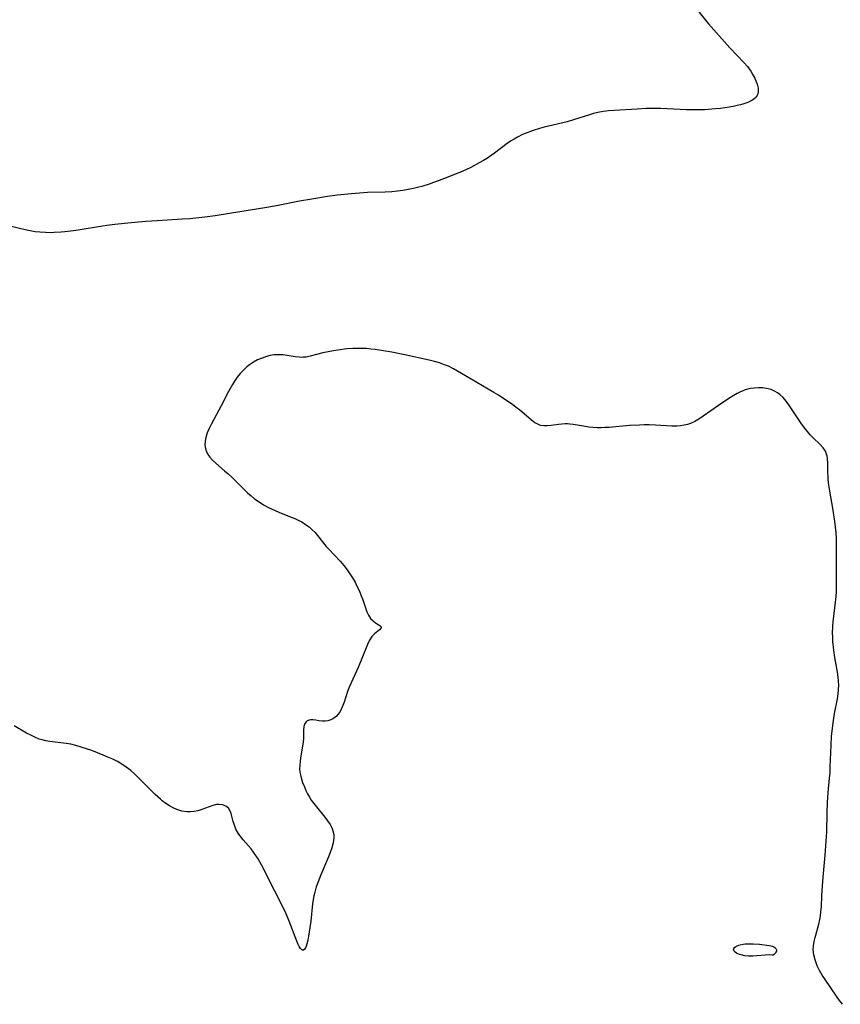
# Model space of a CAD drawing. Header units: metres. Extents: x 1073367 to 1082519, y 1569854 to 1574957.
# Tile 652 of 656: x 1080112 to 1080391, y 1571125 to 1571460. Entities that reach past the tile are written whole.
import ezdxf

# ---------------------------------------------------------------- set-up
doc = ezdxf.new("R2010")
doc.units = ezdxf.units.M
doc.layers.add('CGG_CurvaNivelLidar_v1', color=253, linetype='Continuous', lineweight=30)

msp = doc.modelspace()

# ---------------------------------------------------------------- linework, layer by layer
at = {"layer": 'CGG_CurvaNivelLidar_v1'}
for p, q in [((1080341.8993, 1571464.6276, 75), (1080345.4224, 1571460.1029, 75)), ((1080345.4224, 1571460.1029, 75), (1080346.4369, 1571458.9104, 75)), ((1080346.4369, 1571458.9104, 75), (1080353.7578, 1571450.76, 75)), ((1080353.7578, 1571450.76, 75), (1080358.5433, 1571445.742, 75)), ((1080358.5433, 1571445.742, 75), (1080359.7631, 1571444.31, 75)), ((1080359.7631, 1571444.31, 75), (1080360.3387, 1571443.5538, 75)), ((1080360.3387, 1571443.5538, 75), (1080360.872, 1571442.7838, 75)), ((1080360.872, 1571442.7838, 75), (1080361.6077, 1571441.564, 75)), ((1080361.6077, 1571441.564, 75), (1080362.2316, 1571440.3342, 75)), ((1080362.2316, 1571440.3342, 75), (1080362.7421, 1571439.1165, 75)), ((1080362.7421, 1571439.1165, 75), (1080363.0126, 1571438.3347, 75)), ((1080363.0126, 1571438.3347, 75), (1080363.355, 1571437.0012, 75)), ((1080363.355, 1571437.0012, 75), (1080363.4585, 1571435.7717, 75)), ((1080362.7186, 1571433.8909, 75), (1080361.9536, 1571433.2085, 75)), ((1080363.2305, 1571434.6815, 75), (1080362.7186, 1571433.8909, 75)), ((1080363.4585, 1571435.7717, 75), (1080363.2305, 1571434.6815, 75)), ((1080325.196, 1571430.0073, 75), (1080322.1862, 1571429.8543, 75)), ((1080326.8792, 1571430.0582, 75), (1080325.196, 1571430.0073, 75)), ((1080328.5649, 1571430.0692, 75), (1080326.8792, 1571430.0582, 75)), ((1080330.1915, 1571430.0321, 75), (1080328.5649, 1571430.0692, 75)), ((1080336.7842, 1571429.6556, 75), (1080330.1915, 1571430.0321, 75)), ((1080350.5283, 1571430.0634, 75), (1080348.8945, 1571429.8976, 75)), ((1080353.5567, 1571430.4838, 75), (1080350.5283, 1571430.0634, 75)), ((1080354.9413, 1571430.7322, 75), (1080353.5567, 1571430.4838, 75)), ((1080356.2884, 1571431.0155, 75), (1080354.9413, 1571430.7322, 75)), ((1080357.4192, 1571431.2937, 75), (1080356.2884, 1571431.0155, 75)), ((1080358.5022, 1571431.6073, 75), (1080357.4192, 1571431.2937, 75)), ((1080359.8711, 1571432.0986, 75), (1080358.5022, 1571431.6073, 75)), ((1080360.9898, 1571432.6156, 75), (1080359.8711, 1571432.0986, 75)), ((1080361.9536, 1571433.2085, 75), (1080360.9898, 1571432.6156, 75)), ((1080305.9267, 1571427.9168, 75), (1080300.4826, 1571426.1505, 75)), ((1080307.3283, 1571428.3289, 75), (1080305.9267, 1571427.9168, 75)), ((1080308.7421, 1571428.6802, 75), (1080307.3283, 1571428.3289, 75)), ((1080310.529, 1571429.0056, 75), (1080308.7421, 1571428.6802, 75)), ((1080312.3388, 1571429.2227, 75), (1080310.529, 1571429.0056, 75)), ((1080314.3201, 1571429.3717, 75), (1080312.3388, 1571429.2227, 75)), ((1080322.1862, 1571429.8543, 75), (1080314.3201, 1571429.3717, 75)), ((1080338.7223, 1571429.5761, 75), (1080336.7842, 1571429.6556, 75)), ((1080341.5065, 1571429.5428, 75), (1080338.7223, 1571429.5761, 75)), ((1080342.9002, 1571429.5639, 75), (1080341.5065, 1571429.5428, 75)), ((1080345.1042, 1571429.6464, 75), (1080342.9002, 1571429.5639, 75)), ((1080348.8945, 1571429.8976, 75), (1080345.1042, 1571429.6464, 75)), ((1080288.8461, 1571423.1974, 75), (1080286.6824, 1571422.5311, 75)), ((1080290.4794, 1571423.6334, 75), (1080288.8461, 1571423.1974, 75)), ((1080298.2542, 1571425.4989, 75), (1080290.4794, 1571423.6334, 75)), ((1080300.4826, 1571426.1505, 75), (1080298.2542, 1571425.4989, 75)), ((1080281.3787, 1571420.3021, 75), (1080280.185, 1571419.6243, 75)), ((1080283.0968, 1571421.1422, 75), (1080281.3787, 1571420.3021, 75)), ((1080284.8689, 1571421.8796, 75), (1080283.0968, 1571421.1422, 75)), ((1080286.6824, 1571422.5311, 75), (1080284.8689, 1571421.8796, 75)), ((1080277.877, 1571418.0748, 75), (1080273.5222, 1571414.7849, 75)), ((1080279.0274, 1571418.8862, 75), (1080277.877, 1571418.0748, 75)), ((1080280.185, 1571419.6243, 75), (1080279.0274, 1571418.8862, 75)), ((1080271.1367, 1571413.1583, 75), (1080269.7982, 1571412.3338, 75)), ((1080272.4457, 1571414.0245, 75), (1080271.1367, 1571413.1583, 75)), ((1080273.5222, 1571414.7849, 75), (1080272.4457, 1571414.0245, 75)), ((1080265.4363, 1571409.9691, 75), (1080263.9471, 1571409.2519, 75)), ((1080268.3578, 1571411.5061, 75), (1080265.4363, 1571409.9691, 75)), ((1080269.7982, 1571412.3338, 75), (1080268.3578, 1571411.5061, 75)), ((1080260.1273, 1571407.616, 75), (1080255.8765, 1571405.9737, 75)), ((1080261.6905, 1571408.2548, 75), (1080260.1273, 1571407.616, 75)), ((1080263.9471, 1571409.2519, 75), (1080261.6905, 1571408.2548, 75)), ((1080247.7727, 1571403.2312, 75), (1080245.9554, 1571402.7956, 75)), ((1080248.7982, 1571403.5121, 75), (1080247.7727, 1571403.2312, 75)), ((1080251.2414, 1571404.2837, 75), (1080248.7982, 1571403.5121, 75)), ((1080252.7915, 1571404.8269, 75), (1080251.2414, 1571404.2837, 75)), ((1080255.8765, 1571405.9737, 75), (1080252.7915, 1571404.8269, 75)), ((1080216.6627, 1571400.0256, 75), (1080211.2163, 1571399.1665, 75)), ((1080219.8905, 1571400.467, 75), (1080216.6627, 1571400.0256, 75)), ((1080224.7403, 1571401.0072, 75), (1080219.8905, 1571400.467, 75)), ((1080227.5068, 1571401.2302, 75), (1080224.7403, 1571401.0072, 75)), ((1080230.2879, 1571401.3675, 75), (1080227.5068, 1571401.2302, 75)), ((1080236.2735, 1571401.5316, 75), (1080230.2879, 1571401.3675, 75)), ((1080238.4928, 1571401.6699, 75), (1080236.2735, 1571401.5316, 75)), ((1080240.4235, 1571401.8638, 75), (1080238.4928, 1571401.6699, 75)), ((1080242.278, 1571402.115, 75), (1080240.4235, 1571401.8638, 75)), ((1080244.1227, 1571402.4254, 75), (1080242.278, 1571402.115, 75)), ((1080245.9554, 1571402.7956, 75), (1080244.1227, 1571402.4254, 75)), ((1080199.8269, 1571397.0065, 75), (1080195.8958, 1571396.2751, 75)), ((1080207.0498, 1571398.421, 75), (1080199.8269, 1571397.0065, 75)), ((1080211.2163, 1571399.1665, 75), (1080207.0498, 1571398.421, 75)), ((1080174.8486, 1571393.0247, 75), (1080169.6288, 1571392.4922, 75)), ((1080178.3184, 1571393.4656, 75), (1080174.8486, 1571393.0247, 75)), ((1080183.2522, 1571394.219, 75), (1080178.3184, 1571393.4656, 75)), ((1080195.8958, 1571396.2751, 75), (1080183.2522, 1571394.219, 75)), ((1080113.6016, 1571388.6852, 75), (1080108.3296, 1571389.8856, 75)), ((1080139.9224, 1571389.918, 75), (1080131.6325, 1571388.5342, 75)), ((1080141.3582, 1571390.1282, 75), (1080139.9224, 1571389.918, 75)), ((1080144.1255, 1571390.4574, 75), (1080141.3582, 1571390.1282, 75)), ((1080149.642, 1571391.0342, 75), (1080144.1255, 1571390.4574, 75)), ((1080154.7325, 1571391.4879, 75), (1080149.642, 1571391.0342, 75)), ((1080158.5029, 1571391.7728, 75), (1080154.7325, 1571391.4879, 75)), ((1080167.1241, 1571392.297, 75), (1080158.5029, 1571391.7728, 75)), ((1080169.6288, 1571392.4922, 75), (1080167.1241, 1571392.297, 75)), ((1080115.2519, 1571388.3479, 75), (1080113.6016, 1571388.6852, 75)), ((1080116.9076, 1571388.0643, 75), (1080115.2519, 1571388.3479, 75)), ((1080118.5705, 1571387.8559, 75), (1080116.9076, 1571388.0643, 75)), ((1080120.4999, 1571387.7297, 75), (1080118.5705, 1571387.8559, 75)), ((1080122.4382, 1571387.7073, 75), (1080120.4999, 1571387.7297, 75)), ((1080123.4334, 1571387.7285, 75), (1080122.4382, 1571387.7073, 75)), ((1080125.7719, 1571387.8524, 75), (1080123.4334, 1571387.7285, 75)), ((1080127.1144, 1571387.9652, 75), (1080125.7719, 1571387.8524, 75)), ((1080130.0454, 1571388.3053, 75), (1080127.1144, 1571387.9652, 75)), ((1080131.6325, 1571388.5342, 75), (1080130.0454, 1571388.3053, 75)), ((1080198.4227, 1571346.0475, 75.5), (1080197.1082, 1571345.8289, 75.5)), ((1080199.9616, 1571346.1217, 75.5), (1080198.4227, 1571346.0475, 75.5)), ((1080201.4981, 1571346.0325, 75.5), (1080199.9616, 1571346.1217, 75.5)), ((1080202.868, 1571345.8501, 75.5), (1080201.4981, 1571346.0325, 75.5)), ((1080215.038, 1571346.7411, 75.5), (1080210.7008, 1571345.5962, 75.5)), ((1080216.8044, 1571347.138, 75.5), (1080215.038, 1571346.7411, 75.5)), ((1080218.6138, 1571347.4733, 75.5), (1080216.8044, 1571347.138, 75.5)), ((1080220.138, 1571347.711, 75.5), (1080218.6138, 1571347.4733, 75.5)), ((1080223.2289, 1571348.0773, 75.5), (1080220.138, 1571347.711, 75.5)), ((1080225.2904, 1571348.2305, 75.5), (1080223.2289, 1571348.0773, 75.5)), ((1080226.8643, 1571348.2879, 75.5), (1080225.2904, 1571348.2305, 75.5)), ((1080228.4399, 1571348.2784, 75.5), (1080226.8643, 1571348.2879, 75.5)), ((1080229.9265, 1571348.198, 75.5), (1080228.4399, 1571348.2784, 75.5)), ((1080231.4131, 1571348.0598, 75.5), (1080229.9265, 1571348.198, 75.5)), ((1080232.8998, 1571347.8786, 75.5), (1080231.4131, 1571348.0598, 75.5)), ((1080235.7164, 1571347.4544, 75.5), (1080232.8998, 1571347.8786, 75.5)), ((1080238.5077, 1571346.9629, 75.5), (1080235.7164, 1571347.4544, 75.5)), ((1080242.9534, 1571346.0683, 75.5), (1080238.5077, 1571346.9629, 75.5)), ((1080251.2278, 1571344.2253, 75.5), (1080242.9534, 1571346.0683, 75.5)), ((1080189.9826, 1571342.6744, 75.5), (1080189.0614, 1571341.9479, 75.5)), ((1080191.3554, 1571343.5696, 75.5), (1080189.9826, 1571342.6744, 75.5)), ((1080192.7976, 1571344.3309, 75.5), (1080191.3554, 1571343.5696, 75.5)), ((1080194.2865, 1571344.9699, 75.5), (1080192.7976, 1571344.3309, 75.5)), ((1080195.803, 1571345.489, 75.5), (1080194.2865, 1571344.9699, 75.5)), ((1080197.1082, 1571345.8289, 75.5), (1080195.803, 1571345.489, 75.5)), ((1080205.567, 1571345.4077, 75.5), (1080202.868, 1571345.8501, 75.5)), ((1080206.8991, 1571345.2569, 75.5), (1080205.567, 1571345.4077, 75.5)), ((1080207.6853, 1571345.2217, 75.5), (1080206.8991, 1571345.2569, 75.5)), ((1080208.2714, 1571345.2321, 75.5), (1080207.6853, 1571345.2217, 75.5)), ((1080209.302, 1571345.3333, 75.5), (1080208.2714, 1571345.2321, 75.5)), ((1080210.7008, 1571345.5962, 75.5), (1080209.302, 1571345.3333, 75.5)), ((1080253.0269, 1571343.7924, 75.5), (1080251.2278, 1571344.2253, 75.5)), ((1080254.7975, 1571343.3031, 75.5), (1080253.0269, 1571343.7924, 75.5)), ((1080256.527, 1571342.7269, 75.5), (1080254.7975, 1571343.3031, 75.5)), ((1080257.8025, 1571342.2095, 75.5), (1080256.527, 1571342.7269, 75.5)), ((1080186.8637, 1571339.7211, 75.5), (1080185.8736, 1571338.4737, 75.5)), ((1080187.924, 1571340.8853, 75.5), (1080186.8637, 1571339.7211, 75.5)), ((1080189.0614, 1571341.9479, 75.5), (1080187.924, 1571340.8853, 75.5)), ((1080259.5039, 1571341.3653, 75.5), (1080257.8025, 1571342.2095, 75.5)), ((1080260.9284, 1571340.554, 75.5), (1080259.5039, 1571341.3653, 75.5)), ((1080265.5784, 1571337.7427, 75.5), (1080260.9284, 1571340.554, 75.5)), ((1080184.2218, 1571335.9932, 75.5), (1080182.8727, 1571333.5746, 75.5)), ((1080184.951, 1571337.156, 75.5), (1080184.2218, 1571335.9932, 75.5)), ((1080185.8736, 1571338.4737, 75.5), (1080184.951, 1571337.156, 75.5)), ((1080273.3321, 1571333.2592, 75.5), (1080265.5784, 1571337.7427, 75.5)), ((1080182.8727, 1571333.5746, 75.5), (1080180.3858, 1571328.7214, 75.5)), ((1080274.9395, 1571332.2935, 75.5), (1080273.3321, 1571333.2592, 75.5)), ((1080356.258, 1571332.9254, 75.5), (1080354.8358, 1571332.1061, 75.5)), ((1080357.113, 1571333.3552, 75.5), (1080356.258, 1571332.9254, 75.5)), ((1080357.9816, 1571333.7379, 75.5), (1080357.113, 1571333.3552, 75.5)), ((1080359.0138, 1571334.1174, 75.5), (1080357.9816, 1571333.7379, 75.5)), ((1080360.6612, 1571334.5538, 75.5), (1080359.0138, 1571334.1174, 75.5)), ((1080362.0841, 1571334.7764, 75.5), (1080360.6612, 1571334.5538, 75.5)), ((1080363.5059, 1571334.8679, 75.5), (1080362.0841, 1571334.7764, 75.5)), ((1080364.9115, 1571334.83, 75.5), (1080363.5059, 1571334.8679, 75.5)), ((1080366.2849, 1571334.6564, 75.5), (1080364.9115, 1571334.83, 75.5)), ((1080367.8971, 1571334.2311, 75.5), (1080366.2849, 1571334.6564, 75.5)), ((1080369.1979, 1571333.6388, 75.5), (1080367.8971, 1571334.2311, 75.5)), ((1080370.0125, 1571333.1314, 75.5), (1080369.1979, 1571333.6388, 75.5)), ((1080370.7842, 1571332.5425, 75.5), (1080370.0125, 1571333.1314, 75.5)), ((1080277.4307, 1571330.6873, 75.5), (1080274.9395, 1571332.2935, 75.5)), ((1080279.6505, 1571329.131, 75.5), (1080277.4307, 1571330.6873, 75.5)), ((1080353.4365, 1571331.2095, 75.5), (1080349.8431, 1571328.7805, 75.5)), ((1080354.8358, 1571332.1061, 75.5), (1080353.4365, 1571331.2095, 75.5)), ((1080371.891, 1571331.4948, 75.5), (1080370.7842, 1571332.5425, 75.5)), ((1080372.9161, 1571330.3149, 75.5), (1080371.891, 1571331.4948, 75.5)), ((1080373.8802, 1571329.0401, 75.5), (1080372.9161, 1571330.3149, 75.5)), ((1080180.3858, 1571328.7214, 75.5), (1080177.0967, 1571322.6199, 75.5)), ((1080280.9335, 1571328.1751, 75.5), (1080279.6505, 1571329.131, 75.5)), ((1080282.1694, 1571327.2021, 75.5), (1080280.9335, 1571328.1751, 75.5)), ((1080286.0222, 1571323.9181, 75.5), (1080282.1694, 1571327.2021, 75.5)), ((1080349.8431, 1571328.7805, 75.5), (1080344.6369, 1571325.1344, 75.5)), ((1080375.0073, 1571327.3908, 75.5), (1080373.8802, 1571329.0401, 75.5)), ((1080377.9519, 1571322.8886, 75.5), (1080375.0073, 1571327.3908, 75.5)), ((1080177.0967, 1571322.6199, 75.5), (1080176.2969, 1571321.0237, 75.5)), ((1080286.6631, 1571323.4002, 75.5), (1080286.0222, 1571323.9181, 75.5)), ((1080287.3104, 1571322.9339, 75.5), (1080286.6631, 1571323.4002, 75.5)), ((1080288.2513, 1571322.4023, 75.5), (1080287.3104, 1571322.9339, 75.5)), ((1080297.6014, 1571322.5411, 75.5), (1080296.4689, 1571322.4792, 75.5)), ((1080298.4234, 1571322.5338, 75.5), (1080297.6014, 1571322.5411, 75.5)), ((1080299.1614, 1571322.4867, 75.5), (1080298.4234, 1571322.5338, 75.5)), ((1080340.3336, 1571322.7094, 75.5), (1080339.278, 1571322.3395, 75.5)), ((1080341.7768, 1571323.377, 75.5), (1080340.3336, 1571322.7094, 75.5)), ((1080343.1789, 1571324.1797, 75.5), (1080341.7768, 1571323.377, 75.5)), ((1080344.6369, 1571325.1344, 75.5), (1080343.1789, 1571324.1797, 75.5)), ((1080379.201, 1571321.1945, 75.5), (1080377.9519, 1571322.8886, 75.5)), ((1080175.6097, 1571319.4448, 75.5), (1080175.0969, 1571317.8805, 75.5)), ((1080176.2969, 1571321.0237, 75.5), (1080175.6097, 1571319.4448, 75.5)), ((1080289.247, 1571322.0344, 75.5), (1080288.2513, 1571322.4023, 75.5)), ((1080290.4, 1571321.8428, 75.5), (1080289.247, 1571322.0344, 75.5)), ((1080291.5997, 1571321.8362, 75.5), (1080290.4, 1571321.8428, 75.5)), ((1080292.8215, 1571321.9618, 75.5), (1080291.5997, 1571321.8362, 75.5)), ((1080295.3562, 1571322.3531, 75.5), (1080292.8215, 1571321.9618, 75.5)), ((1080296.4689, 1571322.4792, 75.5), (1080295.3562, 1571322.3531, 75.5)), ((1080300.3187, 1571322.348, 75.5), (1080299.1614, 1571322.4867, 75.5)), ((1080303.8447, 1571321.7174, 75.5), (1080300.3187, 1571322.348, 75.5)), ((1080305.659, 1571321.4383, 75.5), (1080303.8447, 1571321.7174, 75.5)), ((1080307.1066, 1571321.3039, 75.5), (1080305.659, 1571321.4383, 75.5)), ((1080308.577, 1571321.2423, 75.5), (1080307.1066, 1571321.3039, 75.5)), ((1080309.882, 1571321.2402, 75.5), (1080308.577, 1571321.2423, 75.5)), ((1080311.1966, 1571321.2815, 75.5), (1080309.882, 1571321.2402, 75.5)), ((1080312.6722, 1571321.3719, 75.5), (1080311.1966, 1571321.2815, 75.5)), ((1080319.5978, 1571321.9754, 75.5), (1080312.6722, 1571321.3719, 75.5)), ((1080322.9288, 1571322.1557, 75.5), (1080319.5978, 1571321.9754, 75.5)), ((1080324.5911, 1571322.1972, 75.5), (1080322.9288, 1571322.1557, 75.5)), ((1080326.2472, 1571322.2014, 75.5), (1080324.5911, 1571322.1972, 75.5)), ((1080328.4278, 1571322.1395, 75.5), (1080326.2472, 1571322.2014, 75.5)), ((1080334.0327, 1571321.7717, 75.5), (1080328.4278, 1571322.1395, 75.5)), ((1080335.6735, 1571321.7701, 75.5), (1080334.0327, 1571321.7717, 75.5)), ((1080336.9463, 1571321.8639, 75.5), (1080335.6735, 1571321.7701, 75.5)), ((1080338.1977, 1571322.0632, 75.5), (1080336.9463, 1571321.8639, 75.5)), ((1080339.278, 1571322.3395, 75.5), (1080338.1977, 1571322.0632, 75.5)), ((1080380.1759, 1571319.9863, 75.5), (1080379.201, 1571321.1945, 75.5)), ((1080381.1793, 1571318.8374, 75.5), (1080380.1759, 1571319.9863, 75.5)), ((1080174.8546, 1571316.6086, 75.5), (1080174.803, 1571315.3624, 75.5)), ((1080175.0969, 1571317.8805, 75.5), (1080174.8546, 1571316.6086, 75.5)), ((1080382.2072, 1571317.7603, 75.5), (1080381.1793, 1571318.8374, 75.5)), ((1080384.5097, 1571315.5474, 75.5), (1080382.2072, 1571317.7603, 75.5)), ((1080174.803, 1571315.3624, 75.5), (1080174.9734, 1571314.1596, 75.5)), ((1080174.9734, 1571314.1596, 75.5), (1080175.3327, 1571313.1401, 75.5)), ((1080175.3327, 1571313.1401, 75.5), (1080175.8633, 1571312.1657, 75.5)), ((1080385.5166, 1571314.4303, 75.5), (1080384.5097, 1571315.5474, 75.5)), ((1080386.3064, 1571313.2381, 75.5), (1080385.5166, 1571314.4303, 75.5)), ((1080386.6034, 1571312.5924, 75.5), (1080386.3064, 1571313.2381, 75.5)), ((1080386.9334, 1571311.5068, 75.5), (1080386.6034, 1571312.5924, 75.5)), ((1080175.8633, 1571312.1657, 75.5), (1080176.5344, 1571311.2333, 75.5)), ((1080176.5344, 1571311.2333, 75.5), (1080177.4578, 1571310.1959, 75.5)), ((1080177.4578, 1571310.1959, 75.5), (1080178.4952, 1571309.1957, 75.5)), ((1080178.4952, 1571309.1957, 75.5), (1080181.4988, 1571306.6018, 75.5)), ((1080387.0861, 1571310.6224, 75.5), (1080386.9334, 1571311.5068, 75.5)), ((1080387.1871, 1571309.1144, 75.5), (1080387.0861, 1571310.6224, 75.5)), ((1080387.1865, 1571305.9169, 75.5), (1080387.1871, 1571309.1144, 75.5)), ((1080181.4988, 1571306.6018, 75.5), (1080182.7364, 1571305.4936, 75.5)), ((1080387.2291, 1571304.7301, 75.5), (1080387.1865, 1571305.9169, 75.5)), ((1080182.7364, 1571305.4936, 75.5), (1080183.9633, 1571304.3462, 75.5)), ((1080183.9633, 1571304.3462, 75.5), (1080189.3847, 1571299.0919, 75.5)), ((1080387.3167, 1571303.523, 75.5), (1080387.2291, 1571304.7301, 75.5)), ((1080387.5088, 1571301.8128, 75.5), (1080387.3167, 1571303.523, 75.5)), ((1080189.3847, 1571299.0919, 75.5), (1080190.5546, 1571298.0432, 75.5)), ((1080387.7349, 1571300.2421, 75.5), (1080387.5088, 1571301.8128, 75.5)), ((1080388.9614, 1571293.0881, 75.5), (1080387.7349, 1571300.2421, 75.5)), ((1080190.5546, 1571298.0432, 75.5), (1080191.7655, 1571297.0503, 75.5)), ((1080191.7655, 1571297.0503, 75.5), (1080193.2683, 1571295.9697, 75.5)), ((1080193.2683, 1571295.9697, 75.5), (1080194.8375, 1571294.9851, 75.5)), ((1080194.8375, 1571294.9851, 75.5), (1080196.4606, 1571294.0883, 75.5)), ((1080196.4606, 1571294.0883, 75.5), (1080198.7359, 1571293.0021, 75.5)), ((1080198.7359, 1571293.0021, 75.5), (1080200.0592, 1571292.4459, 75.5)), ((1080200.0592, 1571292.4459, 75.5), (1080203.6597, 1571291.0357, 75.5)), ((1080389.5421, 1571289.2488, 75.5), (1080388.9614, 1571293.0881, 75.5)), ((1080203.6597, 1571291.0357, 75.5), (1080205.4256, 1571290.3045, 75.5)), ((1080205.4256, 1571290.3045, 75.5), (1080206.6539, 1571289.7377, 75.5)), ((1080206.6539, 1571289.7377, 75.5), (1080207.84, 1571289.1108, 75.5)), ((1080207.84, 1571289.1108, 75.5), (1080209.1142, 1571288.3088, 75.5)), ((1080389.7798, 1571287.3199, 75.5), (1080389.5421, 1571289.2488, 75.5)), ((1080209.1142, 1571288.3088, 75.5), (1080210.3155, 1571287.4092, 75.5)), ((1080210.3155, 1571287.4092, 75.5), (1080211.4387, 1571286.4173, 75.5)), ((1080211.4387, 1571286.4173, 75.5), (1080212.3551, 1571285.4778, 75.5)), ((1080389.9655, 1571285.386, 75.5), (1080389.7798, 1571287.3199, 75.5)), ((1080212.3551, 1571285.4778, 75.5), (1080213.2228, 1571284.4871, 75.5)), ((1080213.2228, 1571284.4871, 75.5), (1080216.1655, 1571280.8107, 75.5)), ((1080390.0811, 1571283.5322, 75.5), (1080389.9655, 1571285.386, 75.5)), ((1080390.153, 1571280.04, 75.5), (1080390.0811, 1571283.5322, 75.5)), ((1080216.1655, 1571280.8107, 75.5), (1080217.0502, 1571279.7931, 75.5)), ((1080217.0502, 1571279.7931, 75.5), (1080220.8927, 1571275.7087, 75.5)), ((1080390.1098, 1571273.5235, 75.5), (1080390.153, 1571280.04, 75.5)), ((1080220.8927, 1571275.7087, 75.5), (1080222.1353, 1571274.3038, 75.5)), ((1080222.1353, 1571274.3038, 75.5), (1080223.3032, 1571272.8376, 75.5)), ((1080223.3032, 1571272.8376, 75.5), (1080224.2638, 1571271.4592, 75.5)), ((1080390.117, 1571268.7997, 75.5), (1080390.1098, 1571273.5235, 75.5)), ((1080224.2638, 1571271.4592, 75.5), (1080225.1499, 1571270.0307, 75.5)), ((1080225.1499, 1571270.0307, 75.5), (1080225.9853, 1571268.5412, 75.5)), ((1080225.9853, 1571268.5412, 75.5), (1080226.7589, 1571267.0279, 75.5)), ((1080226.7589, 1571267.0279, 75.5), (1080227.471, 1571265.5024, 75.5)), ((1080227.471, 1571265.5024, 75.5), (1080228.117, 1571263.9764, 75.5)), ((1080389.964, 1571263.5574, 75.5), (1080390.0638, 1571265.4869, 75.5)), ((1080390.0638, 1571265.4869, 75.5), (1080390.117, 1571268.7997, 75.5)), ((1080228.117, 1571263.9764, 75.5), (1080228.5426, 1571262.8687, 75.5)), ((1080228.5426, 1571262.8687, 75.5), (1080229.5647, 1571259.8919, 75.5)), ((1080389.8015, 1571261.7484, 75.5), (1080389.964, 1571263.5574, 75.5)), ((1080229.5647, 1571259.8919, 75.5), (1080230.0694, 1571258.5243, 75.5)), ((1080388.9774, 1571255.0911, 75.5), (1080389.8015, 1571261.7484, 75.5)), ((1080230.0694, 1571258.5243, 75.5), (1080230.6313, 1571257.2929, 75.5)), ((1080230.6313, 1571257.2929, 75.5), (1080231.2975, 1571256.2501, 75.5)), ((1080231.2975, 1571256.2501, 75.5), (1080232.1208, 1571255.4109, 75.5)), ((1080232.1208, 1571255.4109, 75.5), (1080233.0008, 1571254.7624, 75.5)), ((1080234.331, 1571252.3365, 75.5), (1080232.6548, 1571250.9936, 75.5)), ((1080233.0008, 1571254.7624, 75.5), (1080234.491, 1571253.7786, 75.5)), ((1080234.8133, 1571252.8713, 75.5), (1080234.331, 1571252.3365, 75.5)), ((1080234.491, 1571253.7786, 75.5), (1080234.8595, 1571253.3315, 75.5)), ((1080234.8869, 1571253.0769, 75.5), (1080234.8133, 1571252.8713, 75.5)), ((1080234.8595, 1571253.3315, 75.5), (1080234.8919, 1571253.1904, 75.5)), ((1080234.8919, 1571253.1904, 75.5), (1080234.8869, 1571253.0769, 75.5)), ((1080388.7897, 1571251.3805, 75.5), (1080388.8419, 1571253.4181, 75.5)), ((1080388.8419, 1571253.4181, 75.5), (1080388.9774, 1571255.0911, 75.5)), ((1080230.9715, 1571248.8341, 75.5), (1080230.2795, 1571247.4051, 75.5)), ((1080231.7568, 1571250.0471, 75.5), (1080230.9715, 1571248.8341, 75.5)), ((1080232.6548, 1571250.9936, 75.5), (1080231.7568, 1571250.0471, 75.5)), ((1080388.8225, 1571249.8708, 75.5), (1080388.7897, 1571251.3805, 75.5)), ((1080388.9046, 1571248.3608, 75.5), (1080388.8225, 1571249.8708, 75.5)), ((1080230.2795, 1571247.4051, 75.5), (1080228.3417, 1571242.5469, 75.5)), ((1080389.1809, 1571245.4303, 75.5), (1080388.9046, 1571248.3608, 75.5)), ((1080389.5262, 1571242.9688, 75.5), (1080389.1809, 1571245.4303, 75.5)), ((1080228.3417, 1571242.5469, 75.5), (1080227.0527, 1571239.4949, 75.5)), ((1080390.4028, 1571237.9134, 75.5), (1080389.5262, 1571242.9688, 75.5)), ((1080227.0527, 1571239.4949, 75.5), (1080224.1001, 1571232.9912, 75.5)), ((1080390.6478, 1571236.2436, 75.5), (1080390.4028, 1571237.9134, 75.5)), ((1080390.7963, 1571234.8586, 75.5), (1080390.6478, 1571236.2436, 75.5)), ((1080224.1001, 1571232.9912, 75.5), (1080223.4501, 1571231.2927, 75.5)), ((1080390.6882, 1571230.5195, 75.5), (1080390.8274, 1571231.9978, 75.5)), ((1080390.8656, 1571233.4755, 75.5), (1080390.7963, 1571234.8586, 75.5)), ((1080390.8274, 1571231.9978, 75.5), (1080390.8656, 1571233.4755, 75.5)), ((1080223.4501, 1571231.2927, 75.5), (1080222.267, 1571227.7231, 75.5)), ((1080389.459, 1571223.7857, 75.5), (1080390.438, 1571228.8448, 75.5)), ((1080390.438, 1571228.8448, 75.5), (1080390.6882, 1571230.5195, 75.5)), ((1080221.3988, 1571225.515, 75.5), (1080220.8763, 1571224.5176, 75.5)), ((1080221.8561, 1571226.5901, 75.5), (1080221.3988, 1571225.515, 75.5)), ((1080222.267, 1571227.7231, 75.5), (1080221.8561, 1571226.5901, 75.5)), ((1080218.6467, 1571222.1327, 75.5), (1080217.69, 1571221.65, 75.5)), ((1080219.5166, 1571222.7938, 75.5), (1080218.6467, 1571222.1327, 75.5)), ((1080220.2461, 1571223.5889, 75.5), (1080219.5166, 1571222.7938, 75.5)), ((1080220.8763, 1571224.5176, 75.5), (1080220.2461, 1571223.5889, 75.5)), ((1080389.0795, 1571221.4836, 75.5), (1080389.459, 1571223.7857, 75.5)), ((1080114.053, 1571217.1711, 75.5), (1080109.7739, 1571219.6087, 75.5)), ((1080208.5569, 1571219.351, 75.5), (1080208.4274, 1571218.1092, 75.5)), ((1080208.8916, 1571220.4132, 75.5), (1080208.5569, 1571219.351, 75.5)), ((1080209.3235, 1571221.0248, 75.5), (1080208.8916, 1571220.4132, 75.5)), ((1080209.7187, 1571221.3319, 75.5), (1080209.3235, 1571221.0248, 75.5)), ((1080210.3041, 1571221.5798, 75.5), (1080209.7187, 1571221.3319, 75.5)), ((1080210.9171, 1571221.681, 75.5), (1080210.3041, 1571221.5798, 75.5)), ((1080211.5774, 1571221.6774, 75.5), (1080210.9171, 1571221.681, 75.5)), ((1080212.5943, 1571221.5375, 75.5), (1080211.5774, 1571221.6774, 75.5)), ((1080213.6664, 1571221.3402, 75.5), (1080212.5943, 1571221.5375, 75.5)), ((1080214.7922, 1571221.2047, 75.5), (1080213.6664, 1571221.3402, 75.5)), ((1080215.7599, 1571221.2151, 75.5), (1080214.7922, 1571221.2047, 75.5)), ((1080216.7356, 1571221.3593, 75.5), (1080215.7599, 1571221.2151, 75.5)), ((1080217.69, 1571221.65, 75.5), (1080216.7356, 1571221.3593, 75.5)), ((1080388.638, 1571217.9026, 75.5), (1080389.0795, 1571221.4836, 75.5)), ((1080115.4634, 1571216.4065, 75.5), (1080114.053, 1571217.1711, 75.5)), ((1080116.8867, 1571215.7124, 75.5), (1080115.4634, 1571216.4065, 75.5)), ((1080118.3361, 1571215.1241, 75.5), (1080116.8867, 1571215.7124, 75.5)), ((1080119.3331, 1571214.8078, 75.5), (1080118.3361, 1571215.1241, 75.5)), ((1080208.4343, 1571215.1763, 75.5), (1080208.3588, 1571214.2143, 75.5)), ((1080208.4274, 1571218.1092, 75.5), (1080208.4343, 1571215.1763, 75.5)), ((1080388.2736, 1571213.0221, 75.5), (1080388.4608, 1571215.955, 75.5)), ((1080388.4608, 1571215.955, 75.5), (1080388.638, 1571217.9026, 75.5)), ((1080120.648, 1571214.497, 75.5), (1080119.3331, 1571214.8078, 75.5)), ((1080121.9875, 1571214.2692, 75.5), (1080120.648, 1571214.497, 75.5)), ((1080127.5451, 1571213.6087, 75.5), (1080121.9875, 1571214.2692, 75.5)), ((1080129.1146, 1571213.3318, 75.5), (1080127.5451, 1571213.6087, 75.5)), ((1080130.8475, 1571212.9254, 75.5), (1080129.1146, 1571213.3318, 75.5)), ((1080132.655, 1571212.4087, 75.5), (1080130.8475, 1571212.9254, 75.5)), ((1080134.4525, 1571211.8209, 75.5), (1080132.655, 1571212.4087, 75.5)), ((1080136.2401, 1571211.179, 75.5), (1080134.4525, 1571211.8209, 75.5)), ((1080208.1322, 1571212.6535, 75.5), (1080207.5396, 1571209.3695, 75.5)), ((1080208.3588, 1571214.2143, 75.5), (1080208.1322, 1571212.6535, 75.5)), ((1080388.0039, 1571205.5549, 75.5), (1080388.2736, 1571213.0221, 75.5)), ((1080140.1669, 1571209.6424, 75.5), (1080136.2401, 1571211.179, 75.5)), ((1080141.7001, 1571209.0021, 75.5), (1080140.1669, 1571209.6424, 75.5)), ((1080143.4287, 1571208.2209, 75.5), (1080141.7001, 1571209.0021, 75.5)), ((1080207.5396, 1571209.3695, 75.5), (1080207.2826, 1571207.7204, 75.5)), ((1080144.9972, 1571207.4264, 75.5), (1080143.4287, 1571208.2209, 75.5)), ((1080146.5196, 1571206.5547, 75.5), (1080144.9972, 1571207.4264, 75.5)), ((1080147.985, 1571205.5951, 75.5), (1080146.5196, 1571206.5547, 75.5)), ((1080148.7942, 1571205.0004, 75.5), (1080147.985, 1571205.5951, 75.5)), ((1080207.1267, 1571206.0628, 75.5), (1080207.1127, 1571204.9739, 75.5)), ((1080207.2826, 1571207.7204, 75.5), (1080207.1267, 1571206.0628, 75.5)), ((1080387.9001, 1571203.6909, 75.5), (1080388.0039, 1571205.5549, 75.5)), ((1080149.5803, 1571204.3736, 75.5), (1080148.7942, 1571205.0004, 75.5)), ((1080150.9882, 1571203.1335, 75.5), (1080149.5803, 1571204.3736, 75.5)), ((1080152.2297, 1571201.9506, 75.5), (1080150.9882, 1571203.1335, 75.5)), ((1080157.8515, 1571196.21, 75.5), (1080152.2297, 1571201.9506, 75.5)), ((1080207.1127, 1571204.9739, 75.5), (1080207.1948, 1571203.8922, 75.5)), ((1080207.1948, 1571203.8922, 75.5), (1080207.371, 1571202.8955, 75.5)), ((1080207.371, 1571202.8955, 75.5), (1080207.6256, 1571201.9013, 75.5)), ((1080207.6256, 1571201.9013, 75.5), (1080208.1307, 1571200.3468, 75.5)), ((1080387.2755, 1571196.8651, 75.5), (1080387.7482, 1571201.7642, 75.5)), ((1080387.7482, 1571201.7642, 75.5), (1080387.9001, 1571203.6909, 75.5)), ((1080208.1307, 1571200.3468, 75.5), (1080208.7386, 1571198.7917, 75.5)), ((1080208.7386, 1571198.7917, 75.5), (1080209.2589, 1571197.6134, 75.5)), ((1080159.6304, 1571194.5805, 75.5), (1080157.8515, 1571196.21, 75.5)), ((1080209.2589, 1571197.6134, 75.5), (1080209.8277, 1571196.4501, 75.5)), ((1080209.8277, 1571196.4501, 75.5), (1080210.4488, 1571195.3112, 75.5)), ((1080210.4488, 1571195.3112, 75.5), (1080211.072, 1571194.2957, 75.5)), ((1080387.0296, 1571193.4728, 75.5), (1080387.2755, 1571196.8651, 75.5)), ((1080160.2948, 1571194.0289, 75.5), (1080159.6304, 1571194.5805, 75.5)), ((1080161.4821, 1571193.1349, 75.5), (1080160.2948, 1571194.0289, 75.5)), ((1080162.7101, 1571192.333, 75.5), (1080161.4821, 1571193.1349, 75.5)), ((1080163.9755, 1571191.6376, 75.5), (1080162.7101, 1571192.333, 75.5)), ((1080165.2771, 1571191.069, 75.5), (1080163.9755, 1571191.6376, 75.5)), ((1080177.5753, 1571192.4768, 75.5), (1080173.7471, 1571191.0985, 75.5)), ((1080178.7863, 1571192.7686, 75.5), (1080177.5753, 1571192.4768, 75.5)), ((1080179.6213, 1571192.8281, 75.5), (1080178.7863, 1571192.7686, 75.5)), ((1080180.8501, 1571192.6839, 75.5), (1080179.6213, 1571192.8281, 75.5)), ((1080181.9431, 1571192.2641, 75.5), (1080180.8501, 1571192.6839, 75.5)), ((1080182.8184, 1571191.5585, 75.5), (1080181.9431, 1571192.2641, 75.5)), ((1080211.072, 1571194.2957, 75.5), (1080211.908, 1571193.1114, 75.5)), ((1080211.908, 1571193.1114, 75.5), (1080212.8083, 1571191.9694, 75.5)), ((1080212.8083, 1571191.9694, 75.5), (1080215.6969, 1571188.5177, 75.5)), ((1080386.9155, 1571190.0179, 75.5), (1080387.0296, 1571193.4728, 75.5)), ((1080166.9666, 1571190.5656, 75.5), (1080165.2771, 1571191.069, 75.5)), ((1080168.687, 1571190.3229, 75.5), (1080166.9666, 1571190.5656, 75.5)), ((1080169.9269, 1571190.3216, 75.5), (1080168.687, 1571190.3229, 75.5)), ((1080171.1575, 1571190.4508, 75.5), (1080169.9269, 1571190.3216, 75.5)), ((1080172.3658, 1571190.6933, 75.5), (1080171.1575, 1571190.4508, 75.5)), ((1080173.7471, 1571191.0985, 75.5), (1080172.3658, 1571190.6933, 75.5)), ((1080183.3414, 1571190.7333, 75.5), (1080182.8184, 1571191.5585, 75.5)), ((1080183.7206, 1571189.7399, 75.5), (1080183.3414, 1571190.7333, 75.5)), ((1080184.4541, 1571187.0148, 75.5), (1080183.7206, 1571189.7399, 75.5)), ((1080215.6969, 1571188.5177, 75.5), (1080216.6443, 1571187.2747, 75.5)), ((1080386.7791, 1571183.4934, 75.5), (1080386.9155, 1571190.0179, 75.5)), ((1080184.8633, 1571185.7281, 75.5), (1080184.4541, 1571187.0148, 75.5)), ((1080185.3924, 1571184.4414, 75.5), (1080184.8633, 1571185.7281, 75.5)), ((1080216.6443, 1571187.2747, 75.5), (1080217.4788, 1571186.016, 75.5)), ((1080217.4788, 1571186.016, 75.5), (1080218.2082, 1571184.5949, 75.5)), ((1080186.1366, 1571183.0869, 75.5), (1080185.3924, 1571184.4414, 75.5)), ((1080187.0366, 1571181.7779, 75.5), (1080186.1366, 1571183.0869, 75.5)), ((1080187.8801, 1571180.7188, 75.5), (1080187.0366, 1571181.7779, 75.5)), ((1080218.2082, 1571184.5949, 75.5), (1080218.6651, 1571183.0522, 75.5)), ((1080218.6651, 1571183.0522, 75.5), (1080218.75, 1571182.2267, 75.5)), ((1080218.75, 1571182.2267, 75.5), (1080218.7398, 1571181.3843, 75.5)), ((1080386.6201, 1571180.2625, 75.5), (1080386.7791, 1571183.4934, 75.5)), ((1080190.5388, 1571177.658, 75.5), (1080187.8801, 1571180.7188, 75.5)), ((1080218.5073, 1571179.7266, 75.5), (1080218.0631, 1571178.0257, 75.5)), ((1080218.7398, 1571181.3843, 75.5), (1080218.5073, 1571179.7266, 75.5)), ((1080386.2758, 1571175.5264, 75.5), (1080386.6201, 1571180.2625, 75.5)), ((1080191.3924, 1571176.6066, 75.5), (1080190.5388, 1571177.658, 75.5)), ((1080192.2231, 1571175.4729, 75.5), (1080191.3924, 1571176.6066, 75.5)), ((1080192.9971, 1571174.2903, 75.5), (1080192.2231, 1571175.4729, 75.5)), ((1080216.9518, 1571174.9526, 75.5), (1080214.3498, 1571168.858, 75.5)), ((1080217.5478, 1571176.4993, 75.5), (1080216.9518, 1571174.9526, 75.5)), ((1080218.0631, 1571178.0257, 75.5), (1080217.5478, 1571176.4993, 75.5)), ((1080385.5692, 1571168.0974, 75.5), (1080386.2758, 1571175.5264, 75.5)), ((1080193.7102, 1571173.0633, 75.5), (1080192.9971, 1571174.2903, 75.5)), ((1080194.5215, 1571171.4736, 75.5), (1080193.7102, 1571173.0633, 75.5)), ((1080196.8149, 1571166.7751, 75.5), (1080194.5215, 1571171.4736, 75.5)), ((1080214.3498, 1571168.858, 75.5), (1080213.3728, 1571166.4422, 75.5)), ((1080200.443, 1571159.7995, 75.5), (1080196.8149, 1571166.7751, 75.5)), ((1080213.3728, 1571166.4422, 75.5), (1080212.7511, 1571164.6965, 75.5)), ((1080385.1167, 1571161.7081, 75.5), (1080385.3183, 1571165.0913, 75.5)), ((1080385.3183, 1571165.0913, 75.5), (1080385.5692, 1571168.0974, 75.5)), ((1080211.9667, 1571161.7058, 75.5), (1080211.7514, 1571160.4762, 75.5)), ((1080212.2361, 1571162.9218, 75.5), (1080211.9667, 1571161.7058, 75.5)), ((1080212.7511, 1571164.6965, 75.5), (1080212.2361, 1571162.9218, 75.5)), ((1080384.9537, 1571158.0243, 75.5), (1080385.1167, 1571161.7081, 75.5)), ((1080201.2081, 1571158.2956, 75.5), (1080200.443, 1571159.7995, 75.5)), ((1080201.9321, 1571156.7752, 75.5), (1080201.2081, 1571158.2956, 75.5)), ((1080211.536, 1571158.9118, 75.5), (1080210.9205, 1571153.0653, 75.5)), ((1080211.7514, 1571160.4762, 75.5), (1080211.536, 1571158.9118, 75.5)), ((1080202.4813, 1571155.5192, 75.5), (1080201.9321, 1571156.7752, 75.5)), ((1080203.5025, 1571152.9985, 75.5), (1080202.4813, 1571155.5192, 75.5)), ((1080384.4605, 1571153.6614, 75.5), (1080384.6652, 1571154.8758, 75.5)), ((1080384.6652, 1571154.8758, 75.5), (1080384.8138, 1571156.103, 75.5)), ((1080384.8138, 1571156.103, 75.5), (1080384.9537, 1571158.0243, 75.5)), ((1080206.1385, 1571146.188, 75.5), (1080203.5025, 1571152.9985, 75.5)), ((1080210.9205, 1571153.0653, 75.5), (1080210.6215, 1571150.9017, 75.5)), ((1080382.8358, 1571147.5072, 75.5), (1080384.0774, 1571151.9761, 75.5)), ((1080384.0774, 1571151.9761, 75.5), (1080384.4605, 1571153.6614, 75.5)), ((1080210.6215, 1571150.9017, 75.5), (1080210.1315, 1571147.917, 75.5)), ((1080206.5341, 1571145.2689, 75.5), (1080206.1385, 1571146.188, 75.5)), ((1080206.9241, 1571144.468, 75.5), (1080206.5341, 1571145.2689, 75.5)), ((1080209.5636, 1571145.3573, 75.5), (1080209.3045, 1571144.532, 75.5)), ((1080209.8606, 1571146.5653, 75.5), (1080209.5636, 1571145.3573, 75.5)), ((1080210.1315, 1571147.917, 75.5), (1080209.8606, 1571146.5653, 75.5)), ((1080356.2471, 1571144.6322, 75.5), (1080356.787, 1571144.8494, 75.5)), ((1080356.787, 1571144.8494, 75.5), (1080357.2704, 1571144.991, 75.5)), ((1080357.2704, 1571144.991, 75.5), (1080358.3126, 1571145.1956, 75.5)), ((1080358.3126, 1571145.1956, 75.5), (1080358.9726, 1571145.2825, 75.5)), ((1080358.9726, 1571145.2825, 75.5), (1080360.3311, 1571145.3771, 75.5)), ((1080360.3311, 1571145.3771, 75.5), (1080361.7311, 1571145.3542, 75.5)), ((1080361.7311, 1571145.3542, 75.5), (1080363.8349, 1571145.1871, 75.5)), ((1080363.8349, 1571145.1871, 75.5), (1080367.2151, 1571144.7743, 75.5)), ((1080367.2151, 1571144.7743, 75.5), (1080367.7665, 1571144.6778, 75.5)), ((1080367.7665, 1571144.6778, 75.5), (1080368.2896, 1571144.5169, 75.5)), ((1080382.2057, 1571143.2841, 75.5), (1080382.279, 1571144.6868, 75.5)), ((1080382.279, 1571144.6868, 75.5), (1080382.5054, 1571146.0938, 75.5)), ((1080382.5054, 1571146.0938, 75.5), (1080382.8358, 1571147.5072, 75.5)), ((1080207.3636, 1571143.7385, 75.5), (1080206.9241, 1571144.468, 75.5)), ((1080207.8136, 1571143.2549, 75.5), (1080207.3636, 1571143.7385, 75.5)), ((1080208.2521, 1571143.0996, 75.5), (1080207.8136, 1571143.2549, 75.5)), ((1080208.6891, 1571143.3535, 75.5), (1080208.2521, 1571143.0996, 75.5)), ((1080209.0801, 1571143.9767, 75.5), (1080208.6891, 1571143.3535, 75.5)), ((1080209.3045, 1571144.532, 75.5), (1080209.0801, 1571143.9767, 75.5)), ((1080354.9997, 1571143.4517, 75.5), (1080355.1186, 1571143.7772, 75.5)), ((1080355.0603, 1571143.1247, 75.5), (1080354.9997, 1571143.4517, 75.5)), ((1080355.2691, 1571142.7974, 75.5), (1080355.0603, 1571143.1247, 75.5)), ((1080355.1186, 1571143.7772, 75.5), (1080355.3894, 1571144.0869, 75.5)), ((1080355.593, 1571142.4798, 75.5), (1080355.2691, 1571142.7974, 75.5)), ((1080355.3894, 1571144.0869, 75.5), (1080355.7747, 1571144.3746, 75.5)), ((1080356.0073, 1571142.1829, 75.5), (1080355.593, 1571142.4798, 75.5)), ((1080355.7747, 1571144.3746, 75.5), (1080356.2471, 1571144.6322, 75.5)), ((1080356.4946, 1571141.9194, 75.5), (1080356.0073, 1571142.1829, 75.5)), ((1080357.0305, 1571141.704, 75.5), (1080356.4946, 1571141.9194, 75.5)), ((1080357.61, 1571141.5272, 75.5), (1080357.0305, 1571141.704, 75.5)), ((1080358.8478, 1571141.2694, 75.5), (1080357.61, 1571141.5272, 75.5)), ((1080367.199, 1571141.5248, 75.5), (1080361.6014, 1571141.1105, 75.5)), ((1080368.209, 1571141.5083, 75.5), (1080367.199, 1571141.5248, 75.5)), ((1080368.4338, 1571141.4733, 75.5), (1080368.209, 1571141.5083, 75.5)), ((1080368.2896, 1571144.5169, 75.5), (1080368.7034, 1571144.3106, 75.5)), ((1080368.5, 1571141.4291, 75.5), (1080368.4338, 1571141.4733, 75.5)), ((1080368.669, 1571141.5207, 75.5), (1080368.5, 1571141.4291, 75.5)), ((1080368.9576, 1571141.7672, 75.5), (1080368.669, 1571141.5207, 75.5)), ((1080368.7034, 1571144.3106, 75.5), (1080369.0601, 1571144.0544, 75.5)), ((1080369.2396, 1571142.0746, 75.5), (1080368.9576, 1571141.7672, 75.5)), ((1080369.0601, 1571144.0544, 75.5), (1080369.4096, 1571143.6777, 75.5)), ((1080369.4848, 1571142.4402, 75.5), (1080369.2396, 1571142.0746, 75.5)), ((1080369.4096, 1571143.6777, 75.5), (1080369.6081, 1571143.2653, 75.5)), ((1080369.6283, 1571142.8375, 75.5), (1080369.4848, 1571142.4402, 75.5)), ((1080369.6081, 1571143.2653, 75.5), (1080369.6283, 1571142.8375, 75.5)), ((1080382.3756, 1571141.5737, 75.5), (1080382.2057, 1571143.2841, 75.5)), ((1080382.7908, 1571139.8727, 75.5), (1080382.3756, 1571141.5737, 75.5)), ((1080360.1424, 1571141.1247, 75.5), (1080358.8478, 1571141.2694, 75.5)), ((1080360.8018, 1571141.0977, 75.5), (1080360.1424, 1571141.1247, 75.5)), ((1080361.6014, 1571141.1105, 75.5), (1080360.8018, 1571141.0977, 75.5)), ((1080383.1445, 1571138.8384, 75.5), (1080382.7908, 1571139.8727, 75.5)), ((1080383.5665, 1571137.8138, 75.5), (1080383.1445, 1571138.8384, 75.5)), ((1080384.355, 1571136.2271, 75.5), (1080383.5665, 1571137.8138, 75.5)), ((1080385.2595, 1571134.6648, 75.5), (1080384.355, 1571136.2271, 75.5)), ((1080386.2429, 1571133.1202, 75.5), (1080385.2595, 1571134.6648, 75.5)), ((1080390.0906, 1571127.4445, 75.5), (1080386.2429, 1571133.1202, 75.5)), ((1080391.1753, 1571125.9539, 75.5), (1080390.0906, 1571127.4445, 75.5)), ((1080392.1551, 1571124.7113, 75.5), (1080391.1753, 1571125.9539, 75.5))]:
    msp.add_line(p, q, dxfattribs=at)

doc.saveas('drawing.dxf')
